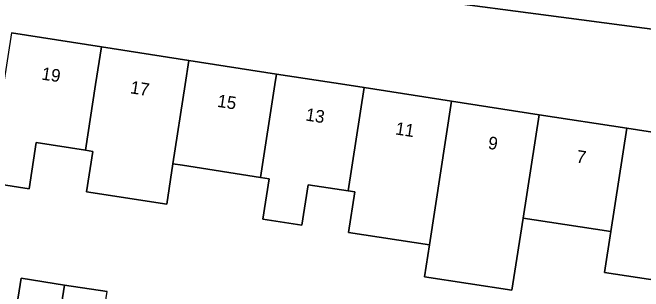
# Model space of a CAD drawing. Extents: x 161483 to 162250, y 379484 to 380833.
# Drawn here: x 162099.84 to 162149.67, y 380483.66 to 380505.69 of the extents above; entities that cross this region are included whole.
import ezdxf

# ---------------------------------------------------------------- set-up
doc = ezdxf.new("R2010")
doc.units = 0
for name, color, linetype in [('IMGEO_Erf', 7, 'Continuous'), ('IMGEO_Pand', 7, 'Continuous'), ('IMGEO_Pand_nummerreeks', 7, 'Continuous'), ('IMGEO_Voetpad_open', 7, 'Continuous')]:
    doc.layers.add(name, color=color, linetype=linetype)

msp = doc.modelspace()

# ---------------------------------------------------------------- linework, layer by layer
at = {"layer": 'IMGEO_Erf'}
for points in [[(162168.03, 380499.111), (162167.453, 380500), (162165.862, 380502.378), (162156.14, 380503.627), (162144.782, 380505.117), (162130.733, 380506.991), (162118.411, 380508.688), (162100.515, 380511.428), (162098.546, 380511.345)], [(162099.741, 380504.082), (162106.851, 380502.98), (162113.768, 380501.907), (162120.685, 380500.835), (162126.07, 380500), (162127.603, 380499.762), (162134.52, 380498.69), (162141.438, 380497.617), (162148.354, 380496.545), (162155.287, 380495.47)], [(162153.542, 380484.088), (162146.591, 380485.141), (162147.088, 380488.381), (162141.048, 380489.317), (162140.172, 380489.453), (162139.676, 380486.256), (162139.286, 380483.741), (162132.368, 380484.814), (162132.758, 380487.328), (162126.373, 380488.318), (162126.868, 380491.515), (162126.337, 380491.597), (162123.175, 380492.088), (162122.68, 380488.891), (162119.603, 380489.368), (162120.099, 380492.564), (162119.419, 380492.67), (162113.269, 380493.623), (162112.502, 380493.742), (162112.006, 380490.545), (162105.683, 380491.525), (162106.179, 380494.722), (162105.585, 380494.814), (162101.698, 380495.417), (162101.132, 380491.763), (162094.57, 380492.781)], [(162100.085, 380482.032), (162100.5, 380484.696), (162103.933, 380484.162), (162107.309, 380483.637)]]:
    msp.add_lwpolyline(points, dxfattribs=at)
at = {"layer": 'IMGEO_Pand'}
for points in [[(162106.851, 380502.98), (162099.741, 380504.082), (162099.11, 380500), (162098.901, 380498.647), (162095.56, 380499.165), (162094.57, 380492.781), (162101.132, 380491.763), (162101.698, 380495.417), (162105.585, 380494.814), (162106.389, 380500)], [(162113.472, 380500), (162113.768, 380501.907), (162106.851, 380502.98), (162106.389, 380500), (162105.585, 380494.814), (162106.179, 380494.722), (162105.683, 380491.525), (162112.006, 380490.545), (162112.502, 380493.742)], [(162120.556, 380500), (162120.685, 380500.835), (162113.768, 380501.907), (162113.472, 380500), (162112.502, 380493.742), (162113.269, 380493.623), (162119.419, 380492.67)], [(162120.685, 380500.835), (162120.556, 380500), (162119.419, 380492.67), (162120.099, 380492.564), (162119.603, 380489.368), (162122.68, 380488.891), (162123.175, 380492.088), (162126.337, 380491.597), (162127.603, 380499.762), (162126.07, 380500)], [(162126.337, 380491.597), (162126.868, 380491.515), (162126.373, 380488.318), (162132.758, 380487.328), (162134.52, 380498.69), (162127.603, 380499.762)], [(162141.438, 380497.617), (162134.52, 380498.69), (162132.758, 380487.328), (162132.368, 380484.814), (162139.286, 380483.741), (162139.676, 380486.256), (162140.172, 380489.453)], [(162148.354, 380496.545), (162141.438, 380497.617), (162140.172, 380489.453), (162141.048, 380489.317), (162147.088, 380488.381)], [(162148.354, 380496.545), (162147.088, 380488.381), (162146.591, 380485.141), (162153.542, 380484.088), (162154.035, 380487.304), (162155.287, 380495.47)], [(162103.52, 380481.497), (162103.933, 380484.162), (162100.5, 380484.696), (162100.085, 380482.032)], [(162103.52, 380481.497), (162106.895, 380480.972), (162107.309, 380483.637), (162103.933, 380484.162)]]:
    msp.add_lwpolyline(points, close=True, dxfattribs=at)
at = {"layer": 'IMGEO_Voetpad_open'}
msp.add_lwpolyline([(162093.908, 380512.483), (162100.515, 380511.428), (162118.411, 380508.688), (162130.733, 380506.991), (162144.782, 380505.117), (162156.14, 380503.627), (162165.862, 380502.378), (162171.2, 380500.387)], dxfattribs=at)

# ---------------------------------------------------------------- texts
at = {"layer": 'IMGEO_Pand_nummerreeks'}
for s, rotation, p in [('19', 351.187, (162102.067, 380500.402)), ('17', 351.1822, (162109.082, 380499.316)), ('15', 351.1879, (162115.958, 380498.249)), ('13', 351.187, (162122.935, 380497.167)), ('11', 351.187, (162130.025, 380496.068)), ('9', 351.1879, (162137.346, 380494.933)), ('7', 351.1879, (162144.324, 380493.851))]:
    msp.add_text(s, height=1, rotation=rotation, dxfattribs=at).set_placement(p)

doc.saveas('drawing.dxf')
